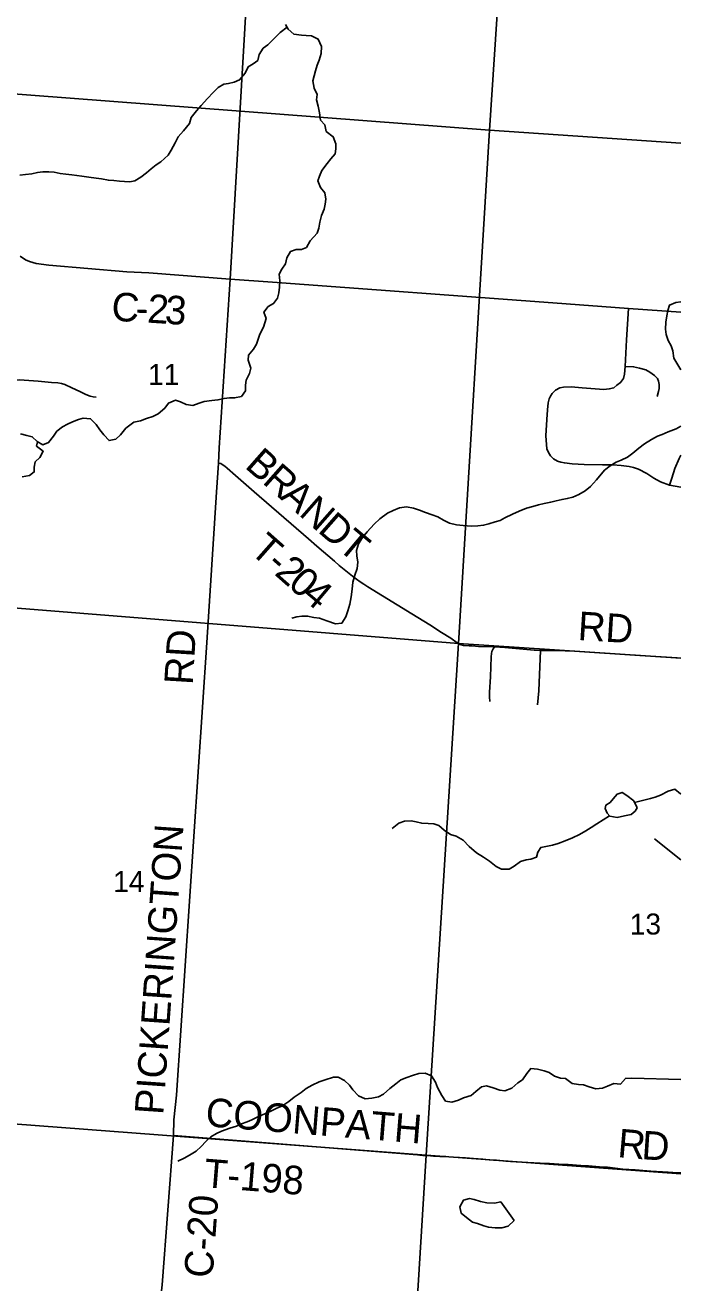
# Model space of a CAD drawing. Extents: x 114604 to 551442, y 316898 to 567001.
# Drawn here: x 277972 to 284848, y 317643 to 330933 of the extents above; entities that cross this region are included whole.
import ezdxf

# ---------------------------------------------------------------- set-up
doc = ezdxf.new("R2010")
doc.units = 0
for name, color, linetype in [('GE_P_Alignment_1000_Cardinal_Points', 7, 'Continuous'), ('GE_P_Alignment_500_Bearings', 7, 'Continuous'), ('MT_X_Edge_Line', 7, 'Continuous'), ('PM_P_Cells', 7, 'Continuous'), ('PM_P_CL_Double_Solid', 7, 'Continuous'), ('PM_P_Crosswalk', 7, 'Continuous'), ('PV_X_Curb', 7, 'Continuous'), ('SN_P_Signs', 7, 'Continuous')]:
    doc.layers.add(name, color=color, linetype=linetype)

msp = doc.modelspace()

# ---------------------------------------------------------------- linework, layer by layer
at = {"layer": 'GE_P_Alignment_1000_Cardinal_Points'}
msp.add_line((284848, 322169), (284572, 322389), dxfattribs=at)
for points in [[(284848, 326081), (284731, 326104), (284636, 326139), (284568, 326177), (284494, 326224), (284406, 326271), (284353, 326290), (284306, 326300), (284225, 326311), (284137, 326318), (284028, 326317), (283836, 326321), (283710, 326328), (283628, 326336), (283591, 326343), (283556, 326355), (283515, 326380), (283482, 326410), (283461, 326445), (283445, 326485), (283439, 326532), (283434, 326622), (283444, 326792), (283452, 326896), (283458, 326968), (283469, 327009), (283482, 327039), (283501, 327066), (283535, 327100), (283581, 327124), (283619, 327134), (283700, 327135), (283816, 327126), (284042, 327108), (284099, 327114), (284145, 327127), (284179, 327152), (284218, 327181), (284247, 327224), (284259, 327270), (284267, 327350), (284281, 327630), (284301, 327960)], [(284267, 327350), (284353, 327347), (284417, 327333), (284482, 327315), (284524, 327291), (284574, 327256), (284604, 327223), (284616, 327196), (284623, 327159), (284623, 327118), (284615, 327086), (284603, 327035)], [(277582, 327153), (277743, 327181), (277856, 327201), (277908, 327208), (277960, 327206), (278107, 327194), (278248, 327182), (278313, 327177), (278352, 327170), (278387, 327160), (278461, 327126), (278545, 327086), (278606, 327056), (278651, 327039), (278682, 327032), (278715, 327028)], [(284731, 326104), (284754, 326175), (284788, 326277), (284833, 326385), (284848, 326417)], [(279997, 326334), (280022, 326329), (280038, 326321), (280064, 326301), (280089, 326281), (280176, 326205), (280374, 326034), (280943, 325540), (281029, 325464), (281215, 325304), (281264, 325259), (281405, 325147), (281445, 325116), (281486, 325089), (281525, 325063), (281567, 325037), (281719, 324941), (282026, 324753), (282216, 324635), (282340, 324556), (282435, 324495), (282502, 324449), (282517, 324442), (282530, 324432), (282545, 324425), (282570, 324420), (282628, 324415), (282661, 324415), (282726, 324410), (282895, 324404)], [(282847, 323831), (282841, 323879), (282841, 323928), (282853, 324091), (282861, 324300), (282863, 324334), (282867, 324355), (282879, 324384), (282895, 324404)], [(282895, 324404), (283002, 324399), (283309, 324371), (283378, 324368)], [(283347, 323796), (283360, 323942), (283378, 324368)], [(283378, 324368), (283504, 324366), (283635, 324364), (283733, 324359), (284420, 324316), (284812, 324289), (284848, 324287)], [(279525, 319275), (282086, 319070), (282110, 319067), (282142, 319064), (282158, 319063), (282223, 319059), (282255, 319057), (282303, 319055), (282320, 319054), (282336, 319053), (282352, 319052), (282384, 319051), (282416, 319049), (282465, 319047), (282529, 319043), (282591, 319038), (282674, 319033), (282722, 319029), (282772, 319024), (282803, 319022), (282838, 319019), (282884, 319015), (282917, 319013), (282949, 319011), (283015, 319005), (283064, 319001), (283244, 318990), (283374, 318982), (283452, 318979), (283473, 318978), (283571, 318972), (283667, 318967), (283799, 318958), (283882, 318954), (283996, 318945), (284079, 318939), (284241, 318921), (284371, 318911), (284535, 318899), (284715, 318888), (284765, 318886), (284848, 318881)]]:
    msp.add_lwpolyline(points, dxfattribs=at)
at = {"layer": 'GE_P_Alignment_500_Bearings'}
for points in [[(280120, 328268), (280328, 331803)], [(277918, 328509), (277974, 328469), (278017, 328452), (278085, 328431), (278220, 328415), (279037, 328343), (279267, 328333), (280120, 328268)], [(279402, 317643), (279407, 317705), (279525, 319275), (279531, 319439), (279557, 319697), (279875, 324451), (279976, 326028), (279997, 326334), (280007, 326497), (280120, 328268)], [(280120, 328268), (280566, 328234), (283508, 328019), (284301, 327960), (284848, 327919)]]:
    msp.add_lwpolyline(points, dxfattribs=at)
at = {"layer": 'MT_X_Edge_Line'}
for points in [[(284357, 322788), (284283, 322843), (284233, 322877), (284181, 322858), (284139, 322808), (284109, 322772), (284063, 322743), (284056, 322707), (284078, 322659), (284104, 322627), (284182, 322614), (284258, 322630), (284330, 322645), (284372, 322680), (284390, 322716)], [(284390, 322716), (284357, 322788)], [(282961, 318578), (282893, 318562), (282815, 318565), (282746, 318581), (282682, 318600), (282632, 318612), (282568, 318595), (282532, 318525), (282545, 318457), (282601, 318411), (282664, 318363), (282716, 318348), (282782, 318326), (282832, 318309), (282903, 318303), (282971, 318304), (283037, 318322), (283100, 318379)], [(282961, 318578), (282893, 318562), (282815, 318565), (282746, 318581), (282682, 318600), (282632, 318612), (282568, 318595), (282532, 318525), (282545, 318457), (282601, 318411), (282664, 318363), (282716, 318348), (282782, 318326), (282832, 318309), (282903, 318303), (282971, 318304), (283037, 318322), (283100, 318379)], [(283100, 318379), (282961, 318578)]]:
    msp.add_lwpolyline(points, dxfattribs=at)
at = {"layer": 'PM_P_Cells'}
for points in [[(280719, 330912), (280644, 330857), (280578, 330792), (280516, 330727), (280467, 330691), (280427, 330626), (280413, 330564), (280364, 330528), (280310, 330497), (280280, 330429), (280219, 330360), (280163, 330337), (280103, 330323), (280053, 330314), (279995, 330278), (279941, 330227), (279884, 330163), (279818, 330090), (279769, 330033), (279713, 329965), (279695, 329900), (279630, 329826), (279574, 329761), (279543, 329697), (279503, 329622), (279470, 329570), (279394, 329499), (279344, 329468), (279292, 329426), (279243, 329383), (279185, 329339), (279121, 329298), (279069, 329290), (279013, 329291), (278961, 329297), (278901, 329304), (278843, 329306), (278771, 329319), (278714, 329329), (278638, 329338), (278564, 329348), (278512, 329355), (278458, 329363), (278396, 329368), (278338, 329376), (278276, 329389), (278217, 329393), (278155, 329393), (278099, 329386), (278039, 329373), (277975, 329367), (277913, 329358)], [(280701, 330941), (280731, 330892), (280790, 330838), (280868, 330829), (280920, 330827), (280976, 330823), (281045, 330788), (281081, 330710), (281076, 330638), (281054, 330567), (281035, 330515), (281015, 330455), (281001, 330403), (280990, 330350), (281004, 330272), (281033, 330206), (281027, 330150), (281044, 330082), (281060, 330012), (281069, 329938), (281113, 329886), (281128, 329818), (281202, 329763), (281231, 329689), (281231, 329634), (281222, 329584), (281176, 329532), (281140, 329481), (281083, 329407), (281057, 329350), (281042, 329298), (281068, 329230), (281115, 329172), (281125, 329108), (281117, 329054), (281106, 329002), (281078, 328935), (281061, 328867), (281053, 328803), (281034, 328751), (280962, 328668), (280921, 328599), (280871, 328579), (280815, 328578), (280755, 328558), (280715, 328489), (280701, 328429), (280662, 328373), (280634, 328320), (280641, 328248), (280639, 328184), (280632, 328124), (280618, 328067), (280576, 328011), (280521, 327980), (280475, 327920), (280497, 327852), (280470, 327764), (280433, 327689), (280397, 327584), (280366, 327532), (280314, 327467), (280310, 327415), (280337, 327331), (280325, 327277), (280288, 327207)], [(284848, 328027), (284797, 328022), (284732, 327995), (284712, 327939), (284702, 327883), (284693, 327814), (284689, 327742), (284694, 327686), (284718, 327622), (284749, 327566), (284765, 327514), (284776, 327438), (284806, 327384), (284839, 327332), (284848, 327314)], [(280288, 327207), (280282, 327152), (280281, 327094), (280239, 327034), (280167, 327019), (280115, 327021), (280057, 327012), (279993, 326998), (279927, 326991), (279849, 326982), (279795, 326964), (279731, 326941), (279661, 326949), (279599, 326978), (279547, 326996), (279473, 326963), (279435, 326913), (279367, 326852), (279308, 326826), (279242, 326803), (279180, 326780), (279110, 326764), (279028, 326703), (278971, 326632), (278921, 326586), (278851, 326571), (278794, 326631), (278752, 326685), (278714, 326739), (278657, 326800), (278579, 326808), (278529, 326793), (278467, 326769), (278413, 326744), (278361, 326716), (278302, 326669), (278266, 326619), (278216, 326552), (278154, 326527), (278096, 326561), (278044, 326611), (277989, 326624), (277921, 326642)], [(284848, 326722), (284799, 326695), (284715, 326662), (284653, 326637), (284604, 326619), (284542, 326582), (284468, 326537), (284410, 326493), (284347, 326440), (284289, 326398), (284223, 326367), (284171, 326345), (284107, 326306), (284049, 326261), (283966, 326160), (283901, 326090), (283847, 326043), (283779, 326005), (283717, 325976), (283657, 325963), (283603, 325953), (283543, 325940), (283485, 325926), (283415, 325909), (283355, 325895), (283297, 325880), (283231, 325860), (283154, 325831), (283084, 325798), (283004, 325760), (282954, 325733), (282900, 325717), (282834, 325696), (282780, 325682), (282720, 325677), (282650, 325674), (282566, 325680), (282496, 325685), (282424, 325705), (282361, 325734), (282301, 325770), (282239, 325793), (282170, 325817), (282106, 325842), (282046, 325862), (281970, 325877), (281898, 325865), (281830, 325838)], [(278100, 326559), (278090, 326513), (278159, 326459), (278125, 326395), (278074, 326348), (278064, 326292), (278066, 326242), (278015, 326206), (277939, 326191)], [(281830, 325838), (281772, 325809), (281690, 325749), (281631, 325694), (281559, 325613), (281510, 325553), (281466, 325486), (281447, 325416), (281449, 325362), (281461, 325294), (281452, 325227), (281428, 325157), (281407, 325083), (281401, 325011), (281390, 324932), (281375, 324854), (281357, 324784), (281336, 324719), (281294, 324655), (281226, 324648), (281136, 324680), (281057, 324705), (280999, 324715), (280933, 324728), (280873, 324728), (280819, 324719), (280767, 324707)], [(284848, 322859), (284847, 322860), (284785, 322909), (284717, 322891), (284637, 322846), (284581, 322828), (284531, 322811), (284365, 322770)], [(281822, 322498), (281892, 322555), (281950, 322573), (282020, 322578), (282072, 322568), (282132, 322553), (282198, 322549), (282257, 322548), (282311, 322528), (282365, 322481), (282434, 322435), (282494, 322417), (282564, 322374), (282629, 322308), (282707, 322243), (282778, 322197), (282842, 322156), (282913, 322100), (282969, 322071), (283049, 322071), (283101, 322102), (283167, 322150), (283227, 322169), (283277, 322177), (283336, 322198), (283348, 322248), (283380, 322298), (283434, 322309), (283502, 322324), (283564, 322340), (283636, 322367), (283713, 322399), (283787, 322434), (283853, 322473), (283909, 322509), (283967, 322548), (284034, 322587), (284101, 322632)], [(284848, 319862), (284335, 319877), (284269, 319872), (284215, 319812), (284145, 319821), (284081, 319790), (284029, 319770), (283959, 319763), (283889, 319783), (283827, 319804), (283777, 319810), (283708, 319819), (283638, 319871), (283588, 319875), (283524, 319896), (283467, 319936), (283417, 319953), (283345, 319969), (283275, 319976), (283235, 319926), (283189, 319859), (283140, 319827), (283076, 319772), (283004, 319743), (282952, 319749), (282880, 319774), (282809, 319794), (282757, 319785), (282700, 319737), (282648, 319692), (282568, 319668), (282516, 319643), (282448, 319623), (282382, 319634), (282342, 319692), (282297, 319778), (282277, 319832), (282232, 319901), (282166, 319927), (282100, 319924), (282034, 319902), (281976, 319881), (281910, 319857), (281860, 319816), (281798, 319768), (281731, 319707), (281677, 319680), (281607, 319664), (281539, 319659), (281467, 319691), (281408, 319752), (281372, 319802), (281321, 319852), (281255, 319887), (281205, 319885), (281119, 319858), (281055, 319838)], [(281055, 319838), (280983, 319803), (280917, 319766), (280866, 319726), (280792, 319675), (280736, 319632), (280664, 319580), (280611, 319559), (280547, 319529), (280485, 319500), (280425, 319476), (280349, 319439), (280299, 319418), (280241, 319396), (280189, 319371), (280119, 319351), (280030, 319318), (279976, 319295), (279918, 319261), (279866, 319210), (279817, 319158), (279763, 319107), (279695, 319067), (279639, 319034), (279573, 319003)]]:
    msp.add_lwpolyline(points, dxfattribs=at)
at = {"layer": 'SN_P_Signs'}
for points in [[(277905, 335211), (283178, 334922), (282842, 329831), (277567, 330234)], [(282842, 329831), (282518, 324442), (277185, 324869), (277567, 330234)], [(277185, 324869), (282518, 324442), (282178, 319065), (276828, 319472)]]:
    msp.add_lwpolyline(points, close=True, dxfattribs=at)
for points in [[(284848, 329696), (282842, 329831), (283178, 334922), (284848, 334819)], [(284848, 324288), (282518, 324442), (282842, 329831), (284848, 329696)], [(284848, 318869), (282178, 319065), (282518, 324442), (284848, 324288)], [(276708, 317643), (276828, 319472), (282178, 319065), (282090, 317643)], [(282090, 317643), (282178, 319065), (284848, 318869)]]:
    msp.add_lwpolyline(points, dxfattribs=at)

# ---------------------------------------------------------------- texts
at = {"layer": 'PM_P_CL_Double_Solid'}
for s, height, rotation, p in [('C', 300, 355.8786, (278868, 327834)), ('2', 300, 356.3732, (279246, 327811)), ('3', 300, 356.034, (279430, 327800)), ('-', 300, 357.7225, (279124, 327816)), ('RD', 300, 86.5028, (279728, 324001)), ('PICKERINGTON', 300.03, 85.9815, (279418, 319485)), ('C-20', 300, 85.9364, (279936, 317771))]:
    msp.add_text(s, height=height, rotation=rotation, dxfattribs=at).set_placement(p)
at = {"layer": 'PM_P_Crosswalk'}
for s, rotation, p in [('B', 318.6538, (280264, 326294)), ('R', 318.6509, (280449, 326131)), ('A', 318.6517, (280634, 325968)), ('N', 318.6568, (280832, 325794)), ('D', 318.718, (281030, 325619)), ('T', 318.5164, (280316, 325401)), ('T', 320.1568, (281235, 325439)), ('-', 318.5281, (280484, 325252)), ('2', 318.6022, (280576, 325170)), ('0', 318.8616, (280716, 325047)), ('4', 319.8569, (280860, 324922)), ('RD', 356.4699, (283763, 324478)), ('COONPATH', 355.3572, (279855, 319372)), ('R', 354.9892, (284179, 319047)), ('D', 356.317, (284432, 319025)), ('T-198', 355.3718, (279838, 318732))]:
    msp.add_text(s, height=300, rotation=rotation, dxfattribs=at).set_placement(p)
at = {"layer": 'PV_X_Curb'}
for s, rotation, p in [('11', 0.4147, (279260, 327154)), ('14', 0.4146, (278894, 321829)), ('13', 0.4147, (284314, 321382))]:
    msp.add_text(s, height=221, rotation=rotation, dxfattribs=at).set_placement(p)

doc.saveas('drawing.dxf')
